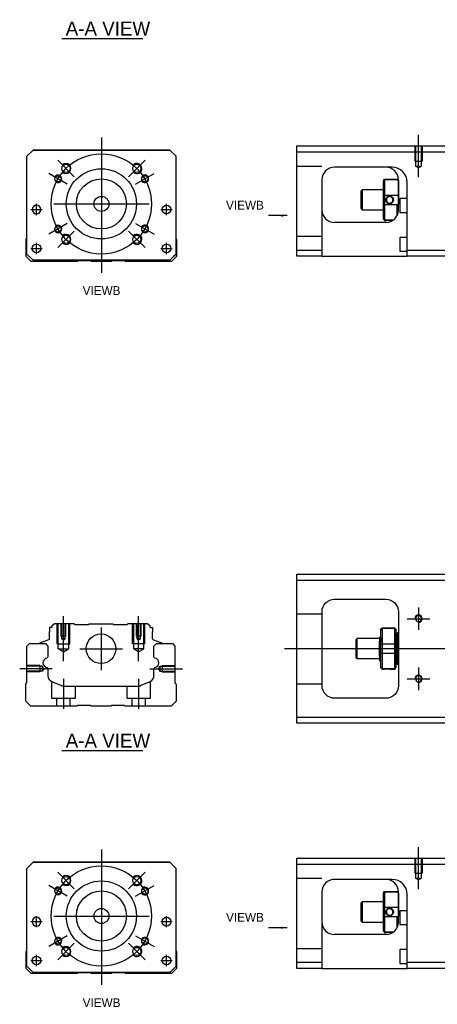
# Model space of a CAD drawing. Header units: millimetres. Extents: x -227 to 3135, y -1502 to 860.
# Tile 292 of 582: x 974 to 1141, y -1502 to -1109. Entities that reach past the tile are written whole.
import ezdxf
from ezdxf.lldxf.tags import DXFTag

# ---------------------------------------------------------------- set-up
doc = ezdxf.new("R2010")
doc.units = ezdxf.units.MM
doc.layers.get('0').update_dxf_attribs({"linetype": 'CONTINUOUS'})
doc.layers.add('2', color=7, linetype='CONTINUOUS', true_color=0xffffff)
doc.styles.add('CHN', font='txt')
doc.styles.add('DIM-7', font='SIMPLEX.shx', dxfattribs={"width": 0.7, "bigfont": 'chineset.shx'})
tags = doc.linetypes.add('DASHED', pattern=[25.72, 12.86, -12.86]).pattern_tags.tags
tags[6:7] = [DXFTag(74, 4), DXFTag(75, 0), DXFTag(340, '0'), DXFTag(46, 0.0), DXFTag(50, 0.0), DXFTag(44, 0.0), DXFTag(45, 0.0)]
tags[4:5] = [DXFTag(74, 4), DXFTag(75, 0), DXFTag(340, '0'), DXFTag(46, 0.0), DXFTag(50, 0.0), DXFTag(44, 0.0), DXFTag(45, 0.0)]
doc.dimstyles.new('CNS', dxfattribs={"dimtxt": 3.5, "dimasz": 2.5, "dimexe": 1, "dimexo": 1, "dimgap": 1, "dimtad": 1, "dimdsep": 46, "dimtxsty": 'DIM-7', "dimcen": 0.09, "dimclrd": 4, "dimclre": 4, "dimclrt": 1, "dimadec": 0, "dimazin": 0, "dimtfac": 1, "dimtmove": 0, "dimatfit": 3, "dimfxl": 0, "dimtvp": 0.971429, "dimtolj": 1, "dimarcsym": 0})

msp = doc.modelspace()

# ---------------------------------------------------------------- linework, layer by layer
for p, q in [((990.77, -1116.5), (1023.01, -1116.5)), ((978.38, -1184.77), (982.88, -1184.77)), ((978.38, -1184.77), (982.88, -1184.77)), ((1030.25, -1184.77), (1034.75, -1184.77)), ((1030.25, -1184.77), (1034.75, -1184.77)), ((978.38, -1200.27), (982.88, -1200.27)), ((978.38, -1200.27), (982.88, -1200.27)), ((1030.25, -1200.27), (1034.75, -1200.27)), ((1030.25, -1200.27), (1034.75, -1200.27)), ((1133.02, -1343.48), (1133.02, -1352.48)), ((1128.52, -1347.98), (1137.52, -1347.98)), ((1079.52, -1359.93), (1217.95, -1359.93)), ((986.91, -1367.93), (973.91, -1367.93)), ((1133.02, -1367.48), (1133.02, -1376.48)), ((1128.52, -1371.98), (1137.52, -1371.98)), ((990.77, -1400.58), (1023.01, -1400.58)), ((978.38, -1468.85), (982.88, -1468.85)), ((978.38, -1468.85), (982.88, -1468.85)), ((1030.25, -1468.85), (1034.75, -1468.85)), ((1030.25, -1468.85), (1034.75, -1468.85)), ((978.38, -1484.35), (982.88, -1484.35)), ((978.38, -1484.35), (982.88, -1484.35)), ((1030.25, -1484.35), (1034.75, -1484.35)), ((1030.25, -1484.35), (1034.75, -1484.35))]:
    msp.add_line(p, q)
at = {"ltscale": 0.3}
for p, q in [((1006.51, -1156.02), (1006.51, -1210.02)), ((995.66, -1171.67), (989.08, -1165.09)), ((1017.37, -1171.67), (1023.94, -1165.09)), ((992.87, -1174.64), (985.51, -1170.39)), ((1020.15, -1174.64), (1027.51, -1170.39)), ((980.63, -1187.02), (980.63, -1182.52)), ((980.63, -1187.02), (980.63, -1182.52)), ((987.51, -1182.52), (1025.51, -1182.52)), ((1032.5, -1187.02), (1032.5, -1182.52)), ((1032.5, -1187.02), (1032.5, -1182.52)), ((992.87, -1190.39), (985.51, -1194.64)), ((995.66, -1193.37), (989.08, -1199.95)), ((1017.37, -1193.37), (1023.94, -1199.95)), ((1020.15, -1190.39), (1027.51, -1194.64)), ((980.63, -1202.52), (980.63, -1198.02)), ((980.63, -1202.52), (980.63, -1198.02)), ((1032.5, -1202.52), (1032.5, -1198.02)), ((1032.5, -1202.52), (1032.5, -1198.02)), ((1006.36, -1351.48), (1006.36, -1368.48)), ((997.86, -1359.98), (1014.86, -1359.98)), ((1006.51, -1440.1), (1006.51, -1494.1)), ((995.66, -1455.75), (989.08, -1449.17)), ((1017.37, -1455.75), (1023.94, -1449.17)), ((992.87, -1458.73), (985.51, -1454.48)), ((1020.15, -1458.73), (1027.51, -1454.48)), ((980.63, -1471.1), (980.63, -1466.6)), ((980.63, -1471.1), (980.63, -1466.6)), ((987.51, -1466.6), (1025.51, -1466.6)), ((1032.5, -1471.1), (1032.5, -1466.6)), ((1032.5, -1471.1), (1032.5, -1466.6)), ((992.87, -1474.48), (985.51, -1478.73)), ((1020.15, -1474.48), (1027.51, -1478.73)), ((995.66, -1477.46), (989.08, -1484.03)), ((1017.37, -1477.46), (1023.94, -1484.03)), ((980.63, -1486.6), (980.63, -1482.1)), ((980.63, -1486.6), (980.63, -1482.1)), ((1032.5, -1486.6), (1032.5, -1482.1)), ((1032.5, -1486.6), (1032.5, -1482.1))]:
    msp.add_line(p, q, dxfattribs=at)
at = {"linetype": 'Continuous'}
for p, q in [((976.81, -1163.52), (979.31, -1161.02)), ((979.31, -1161.02), (976.81, -1163.52)), ((979.31, -1161.02), (1033.81, -1161.02)), ((1033.81, -1161.02), (979.31, -1161.02)), ((1033.81, -1161.02), (1036.31, -1163.52)), ((1036.31, -1163.52), (1033.81, -1161.02)), ((976.81, -1202.52), (976.81, -1163.52)), ((1036.31, -1202.52), (1036.31, -1163.52)), ((976.51, -1196.67), (976.81, -1196.37)), ((976.51, -1203.47), (976.51, -1196.67)), ((1036.31, -1196.47), (1036.51, -1196.67)), ((1036.51, -1196.67), (1036.51, -1203.47)), ((978.51, -1205.47), (976.51, -1203.47)), ((976.81, -1202.52), (979.31, -1205.02)), ((979.31, -1205.02), (977.81, -1203.52)), ((996.86, -1205.47), (978.51, -1205.47)), ((979.31, -1205.02), (979.31, -1205.02)), ((1033.81, -1205.02), (979.31, -1205.02)), ((1033.81, -1205.02), (979.31, -1205.02)), ((997.21, -1205.22), (996.86, -1205.47)), ((1002.21, -1205.22), (997.21, -1205.22)), ((1002.57, -1205.47), (1002.21, -1205.22)), ((1010.46, -1205.47), (1002.57, -1205.47)), ((1010.81, -1205.22), (1010.46, -1205.47)), ((1015.81, -1205.22), (1010.81, -1205.22)), ((1016.16, -1205.47), (1015.81, -1205.22)), ((1034.51, -1205.47), (1016.16, -1205.47)), ((1033.81, -1205.02), (1036.31, -1202.52)), ((1036.51, -1203.47), (1034.51, -1205.47)), ((1084.52, -1332.73), (1084.52, -1330.23)), ((1084.52, -1330.23), (1143.52, -1330.23)), ((1143.52, -1332.73), (1084.52, -1332.73)), ((1084.52, -1387.23), (1084.52, -1332.73)), ((1099.52, -1340.23), (1120.02, -1340.23)), ((1094.52, -1374.73), (1094.52, -1345.23)), ((1125.02, -1345.23), (1125.02, -1374.73)), ((987.79, -1349.98), (986.79, -1350.98)), ((986.79, -1350.98), (986.79, -1351.48)), ((995.66, -1349.98), (987.79, -1349.98)), ((995.96, -1350.28), (995.66, -1349.98)), ((995.96, -1350.28), (1001.36, -1350.28)), ((1001.36, -1350.28), (1001.66, -1349.98)), ((1001.66, -1349.98), (1011.06, -1349.98)), ((1011.36, -1350.28), (1011.06, -1349.98)), ((1011.36, -1350.28), (1016.76, -1350.28)), ((1017.06, -1349.98), (1016.76, -1350.28)), ((1024.93, -1349.98), (1017.06, -1349.98)), ((1025.93, -1350.98), (1024.93, -1349.98)), ((1025.93, -1351.48), (1025.93, -1350.98)), ((985.79, -1351.48), (985.79, -1353.18)), ((986.79, -1351.48), (985.79, -1351.48)), ((985.79, -1355.98), (985.79, -1353.18)), ((1025.93, -1351.48), (1026.93, -1351.48)), ((1026.93, -1351.48), (1026.93, -1353.18)), ((1026.93, -1355.98), (1026.93, -1353.18)), ((1118.51, -1351.73), (1118.01, -1352.23)), ((1118.01, -1352.42), (1118.01, -1352.23)), ((1118.01, -1358.25), (1118.01, -1352.42)), ((1123.51, -1351.73), (1118.51, -1351.73)), ((1118.51, -1351.73), (1118.51, -1351.96)), ((1118.51, -1351.96), (1118.51, -1358)), ((1123.51, -1351.96), (1118.51, -1351.96)), ((1124.01, -1352.23), (1123.51, -1351.73)), ((1123.51, -1351.96), (1123.51, -1351.73)), ((1123.51, -1358), (1123.51, -1351.96)), ((1124.01, -1352.23), (1124.01, -1352.42)), ((1124.01, -1352.42), (1124.01, -1358.25)), ((1124.51, -1353.93), (1124.01, -1353.93)), ((1124.51, -1359.93), (1124.51, -1353.93)), ((1124.51, -1354.03), (1124.51, -1365.83)), ((976.81, -1358.93), (977.81, -1357.93)), ((976.81, -1373.63), (976.81, -1358.93)), ((977.81, -1357.93), (984.14, -1357.93)), ((981.75, -1357.91), (981.75, -1357.93)), ((985.46, -1356.45), (981.88, -1357.74)), ((984.14, -1357.93), (985.14, -1358.93)), ((985.14, -1358.93), (985.14, -1363.21)), ((1027.26, -1356.45), (1030.84, -1357.74)), ((1027.49, -1358.93), (1028.49, -1357.93)), ((1027.49, -1363.21), (1027.49, -1358.93)), ((1028.49, -1357.93), (1034.81, -1357.93)), ((1030.97, -1357.91), (1030.97, -1357.93)), ((1034.81, -1357.93), (1035.81, -1358.93)), ((1035.81, -1358.93), (1035.81, -1373.63)), ((1108.51, -1355.93), (1108.01, -1356.43)), ((1108.01, -1356.43), (1108.01, -1356.43)), ((1108.01, -1356.43), (1108.01, -1363.43)), ((1117.51, -1355.93), (1108.51, -1355.93)), ((1108.51, -1363.93), (1108.51, -1355.93)), ((1117.51, -1362.91), (1117.51, -1356.96)), ((1117.89, -1355.43), (1117.64, -1355.43)), ((1118.01, -1359.93), (1118.01, -1358.25)), ((1118.51, -1358), (1118.51, -1359.93)), ((1118.51, -1358), (1123.51, -1358)), ((1123.51, -1359.93), (1123.51, -1358)), ((1124.01, -1358.25), (1124.01, -1361.61)), ((1118.01, -1361.61), (1118.01, -1359.93)), ((1118.01, -1367.45), (1118.01, -1361.61)), ((1118.51, -1359.93), (1118.51, -1361.86)), ((1118.51, -1361.86), (1118.51, -1367.9)), ((1123.51, -1361.86), (1118.51, -1361.86)), ((1123.51, -1361.86), (1123.51, -1359.93)), ((1123.51, -1367.9), (1123.51, -1361.86)), ((1124.01, -1361.61), (1124.01, -1367.45)), ((1124.51, -1359.93), (1124.51, -1365.93)), ((1108.01, -1363.43), (1108.51, -1363.93)), ((1108.51, -1363.93), (1117.51, -1363.93)), ((1117.68, -1364.93), (1117.85, -1364.93)), ((1124.01, -1365.93), (1124.51, -1365.93)), ((985.14, -1367.95), (985.14, -1370.76)), ((1027.49, -1370.76), (1027.49, -1367.95)), ((1118.01, -1367.63), (1118.01, -1367.45)), ((1118.01, -1367.63), (1118.51, -1368.13)), ((1118.51, -1367.9), (1118.51, -1368.13)), ((1118.51, -1367.9), (1123.51, -1367.9)), ((1118.51, -1368.13), (1119.01, -1368.13)), ((1122.02, -1368.13), (1123.51, -1368.13)), ((1123.51, -1368.13), (1124.01, -1367.63)), ((1123.51, -1368.13), (1123.51, -1367.9)), ((1124.01, -1367.45), (1124.01, -1367.63)), ((976.31, -1374.13), (976.81, -1373.63)), ((976.31, -1380.93), (976.31, -1374.13)), ((986.68, -1373.07), (990.24, -1374.55)), ((1022.38, -1374.55), (1025.94, -1373.07)), ((1035.81, -1373.63), (1036.31, -1374.13)), ((1036.31, -1374.13), (1036.31, -1380.93)), ((992.16, -1374.93), (1020.47, -1374.93)), ((978.31, -1382.93), (976.31, -1380.93)), ((1036.31, -1380.93), (1034.31, -1382.93)), ((1120.02, -1379.73), (1099.52, -1379.73)), ((996.66, -1382.93), (978.31, -1382.93)), ((997.01, -1382.68), (996.66, -1382.93)), ((1002.01, -1382.68), (997.01, -1382.68)), ((1002.36, -1382.93), (1002.01, -1382.68)), ((1010.26, -1382.93), (1002.36, -1382.93)), ((1010.61, -1382.68), (1010.26, -1382.93)), ((1015.61, -1382.68), (1010.61, -1382.68)), ((1015.96, -1382.93), (1015.61, -1382.68)), ((1034.31, -1382.93), (1015.96, -1382.93)), ((1084.52, -1389.73), (1084.52, -1387.23)), ((1084.52, -1387.23), (1143.52, -1387.23)), ((1143.52, -1389.73), (1084.52, -1389.73)), ((976.81, -1447.6), (979.31, -1445.1)), ((979.31, -1445.1), (976.81, -1447.6)), ((979.31, -1445.1), (1033.81, -1445.1)), ((1033.81, -1445.1), (979.31, -1445.1)), ((1033.81, -1445.1), (1036.31, -1447.6)), ((1036.31, -1447.6), (1033.81, -1445.1)), ((976.81, -1486.6), (976.81, -1447.6)), ((1036.31, -1486.6), (1036.31, -1447.6)), ((976.51, -1480.76), (976.81, -1480.46)), ((976.51, -1487.56), (976.51, -1480.76)), ((1036.31, -1480.55), (1036.51, -1480.76)), ((1036.51, -1480.76), (1036.51, -1487.56)), ((978.51, -1489.56), (976.51, -1487.56)), ((976.81, -1486.6), (979.31, -1489.1)), ((979.31, -1489.1), (977.81, -1487.6)), ((1033.81, -1489.1), (1036.31, -1486.6)), ((1036.51, -1487.56), (1034.51, -1489.56)), ((996.86, -1489.56), (978.51, -1489.56)), ((979.31, -1489.1), (979.31, -1489.1)), ((1033.81, -1489.1), (979.31, -1489.1)), ((1033.81, -1489.1), (979.31, -1489.1)), ((997.21, -1489.31), (996.86, -1489.56)), ((1002.21, -1489.31), (997.21, -1489.31)), ((1002.57, -1489.56), (1002.21, -1489.31)), ((1010.46, -1489.56), (1002.57, -1489.56)), ((1010.81, -1489.31), (1010.46, -1489.56)), ((1015.81, -1489.31), (1010.81, -1489.31)), ((1016.16, -1489.56), (1015.81, -1489.31)), ((1034.51, -1489.56), (1016.16, -1489.56))]:
    msp.add_line(p, q, dxfattribs=at)
at = {"linetype": 'DASHED'}
for p, q in [((979.31, -1161.02), (979.31, -1161.02)), ((995.79, -1161.02), (993.34, -1161.02)), ((1017.34, -1161.02), (1019.79, -1161.02)), ((1033.81, -1161.02), (1033.81, -1161.02)), ((976.81, -1163.52), (976.81, -1163.52)), ((1036.31, -1163.52), (1036.31, -1163.52)), ((978.88, -1184.77), (978.88, -1184.77)), ((982.38, -1184.77), (982.38, -1184.77)), ((1030.75, -1184.77), (1030.75, -1184.77)), ((1034.25, -1184.77), (1034.25, -1184.77)), ((976.81, -1188.02), (976.81, -1188.02)), ((1036.31, -1188.02), (1036.31, -1188.02)), ((978.88, -1200.27), (978.88, -1200.27)), ((982.38, -1200.27), (982.38, -1200.27)), ((977.81, -1203.52), (977.81, -1203.52)), ((1033.81, -1205.02), (1036.31, -1202.52)), ((1035.31, -1203.52), (1033.81, -1205.02)), ((1033.81, -1205.02), (1033.81, -1205.02)), ((1036.31, -1202.52), (1035.31, -1203.52)), ((1035.31, -1203.52), (1035.31, -1203.52)), ((995.96, -1350.28), (995.96, -1350.28)), ((1016.76, -1350.28), (1016.76, -1350.28)), ((1117.64, -1355.43), (1117.64, -1355.43)), ((979.31, -1445.1), (979.31, -1445.1)), ((995.79, -1445.1), (993.34, -1445.1)), ((1017.34, -1445.1), (1019.79, -1445.1)), ((1033.81, -1445.1), (1033.81, -1445.1)), ((976.81, -1447.6), (976.81, -1447.6)), ((1036.31, -1447.6), (1036.31, -1447.6)), ((978.88, -1468.85), (978.88, -1468.85)), ((982.38, -1468.85), (982.38, -1468.85)), ((1030.75, -1468.85), (1030.75, -1468.85)), ((1034.25, -1468.85), (1034.25, -1468.85)), ((976.81, -1472.1), (976.81, -1472.1)), ((1036.31, -1472.1), (1036.31, -1472.1)), ((978.88, -1484.35), (978.88, -1484.35)), ((982.38, -1484.35), (982.38, -1484.35)), ((977.81, -1487.6), (977.81, -1487.6)), ((1033.81, -1489.1), (1036.31, -1486.6)), ((1035.31, -1487.6), (1033.81, -1489.1)), ((1036.31, -1486.6), (1035.31, -1487.6)), ((1035.31, -1487.6), (1035.31, -1487.6)), ((1033.81, -1489.1), (1033.81, -1489.1))]:
    msp.add_line(p, q, dxfattribs=at)
at = {"ltscale": 0.1}
for p, q in [((991.36, -1364.98), (991.36, -1346.98)), ((1021.36, -1364.98), (1021.36, -1346.98)), ((1025.81, -1367.93), (1038.81, -1367.93)), ((991.36, -1371.93), (991.36, -1383.93)), ((1021.36, -1371.93), (1021.36, -1383.93))]:
    msp.add_line(p, q, dxfattribs=at)
at = {"linetype": 'DASHED', "ltscale": 0.1}
for p, q in [((1094.52, -1346.12), (1084.52, -1346.12)), ((988.86, -1357.98), (988.86, -1349.98)), ((989.29, -1359.98), (989.29, -1349.98)), ((990.36, -1349.98), (990.36, -1354.98)), ((990.62, -1349.98), (990.62, -1355.98)), ((992.1, -1355.98), (992.1, -1349.98)), ((992.36, -1354.98), (992.36, -1349.98)), ((993.43, -1349.98), (993.43, -1359.98)), ((993.86, -1357.98), (993.86, -1349.98)), ((1018.86, -1357.98), (1018.86, -1349.98)), ((1019.29, -1349.98), (1019.29, -1359.98)), ((1020.36, -1349.98), (1020.36, -1354.98)), ((1020.62, -1349.98), (1020.62, -1355.98)), ((1022.1, -1355.98), (1022.1, -1349.98)), ((1022.36, -1354.98), (1022.36, -1349.98)), ((1023.43, -1359.98), (1023.43, -1349.98)), ((1023.86, -1357.98), (1023.86, -1349.98)), ((992.36, -1354.98), (990.36, -1354.98)), ((1022.36, -1354.98), (1020.36, -1354.98)), ((988.86, -1357.98), (993.86, -1357.98)), ((992.1, -1355.98), (990.62, -1355.98)), ((991.36, -1356.41), (990.62, -1355.98)), ((991.36, -1356.41), (992.1, -1355.98)), ((1023.86, -1357.98), (1018.86, -1357.98)), ((1022.1, -1355.98), (1020.62, -1355.98)), ((1021.36, -1356.41), (1020.62, -1355.98)), ((1021.36, -1356.41), (1022.1, -1355.98)), ((989.29, -1359.98), (993.43, -1359.98)), ((991.36, -1361.17), (989.29, -1359.98)), ((991.36, -1361.17), (993.43, -1359.98)), ((1023.43, -1359.98), (1019.29, -1359.98)), ((1021.36, -1361.17), (1019.29, -1359.98)), ((1021.36, -1361.17), (1023.43, -1359.98)), ((981.94, -1366.63), (976.94, -1366.63)), ((981.94, -1366.63), (981.94, -1369.23)), ((1030.81, -1366.63), (1030.81, -1369.23)), ((1030.81, -1366.63), (1035.81, -1366.63)), ((982.94, -1366.93), (976.94, -1366.93)), ((982.94, -1368.94), (976.94, -1368.94)), ((981.94, -1369.23), (976.94, -1369.23)), ((981.94, -1369.01), (981.94, -1369.06)), ((982.94, -1366.93), (982.94, -1368.94)), ((983.53, -1367.93), (982.94, -1366.93)), ((983.53, -1367.93), (982.94, -1368.94)), ((1029.23, -1367.93), (1029.81, -1366.93)), ((1029.23, -1367.93), (1029.81, -1368.94)), ((1029.81, -1366.93), (1029.81, -1368.94)), ((1029.81, -1366.93), (1035.81, -1366.93)), ((1029.81, -1368.94), (1035.81, -1368.94)), ((1030.81, -1369.01), (1030.81, -1369.06)), ((1030.81, -1369.23), (1035.81, -1369.23)), ((986.61, -1373.06), (986.61, -1379.63)), ((1026.11, -1379.63), (1026.11, -1373)), ((1094.52, -1374.12), (1084.52, -1374.12)), ((996.11, -1379.63), (996.11, -1374.93)), ((1016.61, -1374.93), (1016.61, -1379.63)), ((986.61, -1379.63), (996.11, -1379.63)), ((988.61, -1379.63), (988.61, -1382.93)), ((994.11, -1382.93), (994.11, -1379.63)), ((1016.61, -1379.63), (1026.11, -1379.63)), ((1018.61, -1379.63), (1018.61, -1382.93)), ((1024.11, -1382.93), (1024.11, -1379.63))]:
    msp.add_line(p, q, dxfattribs=at)
at = {"ltscale": 0.3}
for centre in [(1006.51, -1182.52), (1006.51, -1466.6)]:
    msp.add_circle(centre, 20, dxfattribs=at)
at = {"linetype": 'Continuous'}
for centre, radius in [((992.37, -1168.38), 1.65), ((1006.51, -1182.52), 14), ((1020.65, -1168.38), 1.65), ((989.19, -1172.52), 1.25), ((1006.51, -1182.52), 10), ((1023.83, -1172.52), 1.25), ((1006.51, -1182.52), 3), ((1032.5, -1184.77), 1.75), ((989.19, -1192.52), 1.25), ((1023.83, -1192.52), 1.25), ((992.37, -1196.66), 1.65), ((1020.65, -1196.66), 1.65), ((980.63, -1200.27), 1.75), ((1032.5, -1200.27), 1.75), ((1006.36, -1359.98), 5.9), ((992.37, -1452.46), 1.65), ((1006.51, -1466.6), 14), ((1020.65, -1452.46), 1.65), ((989.19, -1456.6), 1.25), ((1006.51, -1466.6), 10), ((1023.83, -1456.6), 1.25), ((1006.51, -1466.6), 3), ((1032.5, -1468.85), 1.75), ((989.19, -1476.6), 1.25), ((1023.83, -1476.6), 1.25), ((992.37, -1480.74), 1.65), ((1020.65, -1480.74), 1.65), ((980.63, -1484.35), 1.75), ((1032.5, -1484.35), 1.75)]:
    msp.add_circle(centre, radius, dxfattribs=at)
at = {"linetype": 'Continuous', "extrusion": (0, 0, -1)}
for centre, radius in [((-980.63, -1184.77), 1.75), ((-1133.02, -1347.98), 1.23), ((-1133.02, -1371.98), 1.23), ((-980.63, -1468.85), 1.75)]:
    msp.add_circle(centre, radius, dxfattribs=at)
for centre, radius, start, end in [((992.37, -1168.38), 2, 227.8658, 135), ((1020.65, -1168.38), 2, 225, 137.8658), ((989.19, -1172.52), 1.5, 242.1491, 150), ((1023.83, -1172.52), 1.5, 210, 122.1491), ((989.19, -1192.52), 1.5, 210, 117.8509), ((1023.83, -1192.52), 1.5, 237.8509, 150), ((992.37, -1196.66), 2, 225, 132.134), ((1020.65, -1196.66), 2, 222.1342, 135), ((1133.02, -1347.98), 1.5, 270, 180), ((1133.02, -1371.98), 1.5, 270, 180), ((992.37, -1452.46), 2, 227.8658, 135), ((1020.65, -1452.46), 2, 225, 137.8658), ((989.19, -1456.6), 1.5, 242.1491, 150), ((1023.83, -1456.6), 1.5, 210, 122.1491), ((989.19, -1476.6), 1.5, 210, 117.8509), ((1023.83, -1476.6), 1.5, 237.8509, 150), ((992.37, -1480.74), 2, 225, 132.134), ((1020.65, -1480.74), 2, 222.1342, 135)]:
    msp.add_arc(centre, radius, start, end)
for centre, radius, start, end in [((-1099.52, -1345.23), 5, 0, 90), ((-1120.02, -1345.23), 5, 90, 180), ((-985.29, -1355.98), 0.5, 180, 250.1017), ((-1030.77, -1357.93), 0.2, 109.8983, 172.0917), ((-984.64, -1363.21), 0.5, 180, 249.8105), ((-1027.99, -1363.21), 0.5, 290.1895, 0), ((-984.64, -1367.95), 0.5, 110.1895, 180), ((-1027.99, -1367.95), 0.5, 0, 69.8105), ((-1099.52, -1374.73), 5, 270, 0), ((-1120.02, -1374.73), 5, 180, 270)]:
    msp.add_arc(centre, radius, start, end, dxfattribs=at)
at = {"linetype": 'Continuous'}
for centre, radius, start, end in [((1125.02, -1354.03), 0.5, 90, 180), ((981.95, -1357.93), 0.2, 109.8983, 172.0917), ((1027.43, -1355.98), 0.5, 180, 250.1017), ((985.13, -1365.58), 1.93, 99.5288, 260.4712), ((1027.49, -1365.58), 1.93, 279.5288, 80.4712), ((1125.02, -1365.83), 0.5, 180, 270), ((987.64, -1370.76), 2.5, 180, 247.4572), ((1024.99, -1370.76), 2.5, 292.5428, 0), ((992.16, -1369.93), 5, 247.4572, 270), ((1020.47, -1369.93), 5, 270, 292.5428)]:
    msp.add_arc(centre, radius, start, end, dxfattribs=at)
for points, degree in [([(1118.01, -1352.42), (1118.18, -1352.26), (1118.35, -1352.11), (1118.51, -1351.96)], 3), ([(1123.51, -1351.96), (1123.68, -1352.11), (1123.85, -1352.26), (1124.01, -1352.42)], 3), ([(1117.65, -1355.45), (1117.53, -1355.24)], 1), ([(1118.01, -1356.21), (1117.95, -1356.32), (1117.89, -1355.43)], 2), ([(1118.01, -1358.25), (1118.18, -1358.17), (1118.35, -1358.09), (1118.51, -1358)], 3), ([(1123.51, -1358), (1123.68, -1358.09), (1123.85, -1358.17), (1124.01, -1358.25)], 3), ([(1118.51, -1361.86), (1118.35, -1361.78), (1118.18, -1361.69), (1118.01, -1361.61)], 3), ([(1123.51, -1361.86), (1123.68, -1361.78), (1123.85, -1361.69), (1124.01, -1361.61)], 3), ([(1117.5, -1364.63), (1117.59, -1364.78), (1117.67, -1364.93)], 2), ([(1117.86, -1364.93), (1117.94, -1364.79), (1118.01, -1363.65)], 2), ([(1118.51, -1367.9), (1118.35, -1367.75), (1118.18, -1367.6), (1118.01, -1367.45)], 3), ([(1123.51, -1367.9), (1123.68, -1367.75), (1123.85, -1367.6), (1124.01, -1367.45)], 3)]:
    msp.add_open_spline(points, degree=degree, dxfattribs=at)
for points, knots in [([(1117.51, -1355.22), (1117.51, -1355.25), (1117.51, -1355.34), (1117.51, -1355.66), (1117.51, -1355.89), (1117.51, -1356.41), (1117.51, -1356.67), (1117.51, -1356.96)], [0, 0, 0, 0, 0.341605, 0.341605, 0.709042, 0.709042, 1, 1, 1, 1]), ([(1117.85, -1364.93), (1117.84, -1364.93), (1117.84, -1364.92), (1117.81, -1364.84), (1117.79, -1364.71), (1117.76, -1364.3), (1117.74, -1364.03), (1117.7, -1363.39), (1117.68, -1363.01), (1117.65, -1362.19), (1117.63, -1360.75), (1117.6, -1359.85), (1117.58, -1359.39), (1117.54, -1357.61), (1117.53, -1357.27), (1117.51, -1356.96)], [0, 0, 0, 0, 0.062674, 0.062674, 0.22432, 0.22432, 0.386002, 0.386002, 0.547651, 0.547651, 0.70934, 0.70934, 0.870988, 0.870988, 1, 1, 1, 1]), ([(1118.02, -1362.44), (1118, -1362.18), (1117.98, -1361.86), (1117.94, -1362.18), (1117.93, -1360.79), (1117.89, -1360.02), (1117.87, -1359.61), (1117.84, -1357.84), (1117.82, -1357.47), (1117.78, -1356.8), (1117.77, -1356.49), (1117.73, -1355.99), (1117.71, -1355.79), (1117.68, -1355.54), (1117.66, -1355.47), (1117.65, -1355.44)], [0, 0, 0, 0, 0.142488, 0.142488, 0.289539, 0.289539, 0.436554, 0.436554, 0.583581, 0.583581, 0.730615, 0.730615, 0.877631, 0.877631, 1, 1, 1, 1]), ([(1117.89, -1355.43), (1117.91, -1355.43), (1117.93, -1355.48), (1117.96, -1356.7), (1117.98, -1356.88), (1118, -1357.2), (1118.01, -1357.3), (1118.01, -1357.41)], [0, 0, 0, 0, 0.388824, 0.388824, 0.829994, 0.829994, 1, 1, 1, 1]), ([(1117.51, -1362.91), (1117.51, -1363.28), (1117.51, -1363.62), (1117.51, -1364.14), (1117.51, -1364.34), (1117.51, -1364.59), (1117.51, -1364.65), (1117.51, -1364.65)], [0, 0, 0, 0, 0.355488, 0.355488, 0.70353, 0.70353, 1, 1, 1, 1]), ([(1117.51, -1362.91), (1117.53, -1363.3), (1117.55, -1363.66), (1117.59, -1364.25), (1117.61, -1364.48), (1117.64, -1364.81), (1117.66, -1364.91), (1117.68, -1364.93), (1117.68, -1364.93), (1117.68, -1364.93)], [0, 0, 0, 0, 0.320659, 0.320659, 0.641321, 0.641321, 0.962057, 0.962057, 1, 1, 1, 1]), ([(1119.01, -1368.13), (1119.01, -1368.13), (1119.04, -1368.12), (1119.15, -1368.1), (1119.24, -1368.09), (1119.45, -1368.06), (1119.59, -1368.04), (1119.88, -1368.01), (1120.04, -1367.99), (1120.37, -1367.98), (1120.55, -1367.98), (1120.87, -1367.99), (1121.02, -1368), (1121.31, -1368.02), (1121.45, -1368.04), (1121.68, -1368.07), (1121.78, -1368.09), (1121.93, -1368.11), (1121.99, -1368.12), (1122.02, -1368.13), (1122.02, -1368.13), (1122.02, -1368.13)], [0, 0, 0, 0, 0.109357, 0.109357, 0.21915, 0.21915, 0.330451, 0.330451, 0.436162, 0.436162, 0.542186, 0.542186, 0.640015, 0.640015, 0.743853, 0.743853, 0.849113, 0.849113, 0.958413, 0.958413, 1, 1, 1, 1])]:
    msp.add_open_spline(points, degree=3, knots=knots, dxfattribs=at)
at = {"linetype": 'DASHED'}
for points, degree in [([(1117.89, -1355.43), (1117.88, -1355.44), (1117.88, -1355.44)], 2), ([(1119.01, -1368.13), (1119.02, -1368.11)], 1)]:
    msp.add_open_spline(points, degree=degree, dxfattribs=at)
at = {"layer": '2', "ltscale": 0.5}
for p, q in [((1133.01, -1171.82), (1133.01, -1155)), ((1133.01, -1455.91), (1133.01, -1439.08))]:
    msp.add_line(p, q, dxfattribs=at)
at = {"layer": '2', "linetype": 'Continuous'}
for p, q in [((1084.51, -1161.91), (1084.51, -1159.41)), ((1084.51, -1159.41), (1143.51, -1159.41)), ((1143.51, -1161.91), (1084.51, -1161.91)), ((1084.51, -1200.91), (1084.51, -1161.91)), ((1122.36, -1167.91), (1099.51, -1167.91)), ((1094.51, -1172.91), (1094.51, -1200.91)), ((1119.01, -1173.21), (1119.51, -1172.71)), ((1119.01, -1173.21), (1119.01, -1173.39)), ((1119.01, -1179.23), (1119.01, -1173.39)), ((1119.51, -1172.71), (1119.51, -1172.94)), ((1119.51, -1172.71), (1124.51, -1172.71)), ((1119.51, -1172.94), (1119.51, -1178.98)), ((1124.51, -1172.94), (1119.51, -1172.94)), ((1125.01, -1173.21), (1124.51, -1172.71)), ((1124.51, -1172.94), (1124.51, -1172.71)), ((1125.01, -1184.91), (1125.01, -1172.91)), ((1125.01, -1173.21), (1125.01, -1173.39)), ((1125.01, -1173.39), (1125.01, -1179.23)), ((1128.51, -1200.91), (1128.51, -1173.91)), ((1110.51, -1176.91), (1110.01, -1177.41)), ((1110.01, -1177.41), (1110.01, -1180.91)), ((1119.01, -1176.91), (1110.51, -1176.91)), ((1110.51, -1176.91), (1110.51, -1184.91)), ((1110.01, -1180.91), (1110.01, -1184.41)), ((1119.01, -1182.59), (1119.01, -1179.23)), ((1119.51, -1178.98), (1119.51, -1182.84)), ((1119.51, -1178.98), (1124.51, -1178.98)), ((1125.01, -1179.23), (1125.01, -1182.59)), ((1128.51, -1180.41), (1125.51, -1180.41)), ((1125.51, -1180.41), (1125.51, -1185.91)), ((1110.01, -1184.41), (1110.51, -1184.91)), ((1110.51, -1184.91), (1119.01, -1184.91)), ((1119.01, -1188.43), (1119.01, -1182.59)), ((1119.51, -1182.84), (1119.51, -1188.88)), ((1124.51, -1182.84), (1119.51, -1182.84)), ((1124.51, -1187.09), (1124.51, -1182.84)), ((1125.51, -1185.91), (1128.51, -1185.91)), ((1120.01, -1189.91), (1099.51, -1189.91)), ((1119.01, -1188.61), (1119.01, -1188.43)), ((1119.01, -1188.61), (1119.51, -1189.11)), ((1119.51, -1188.88), (1119.51, -1189.11)), ((1119.51, -1188.88), (1123.05, -1188.88)), ((1119.51, -1189.11), (1120.01, -1189.11)), ((1128.51, -1195.91), (1125.51, -1195.91)), ((1125.51, -1195.91), (1125.51, -1201.41)), ((1084.51, -1200.91), (1094.51, -1200.91)), ((1084.51, -1203.41), (1084.51, -1200.91)), ((1094.51, -1200.91), (1094.51, -1203.41)), ((1125.51, -1201.41), (1128.51, -1201.41)), ((1128.51, -1203.41), (1128.51, -1200.91)), ((1128.51, -1200.91), (1143.51, -1200.91)), ((1094.51, -1203.41), (1084.51, -1203.41)), ((1094.51, -1203.41), (1128.51, -1203.41)), ((1143.51, -1203.41), (1128.51, -1203.41)), ((1084.51, -1445.99), (1084.51, -1443.49)), ((1084.51, -1443.49), (1143.51, -1443.49)), ((1143.51, -1445.99), (1084.51, -1445.99)), ((1084.51, -1484.99), (1084.51, -1445.99)), ((1122.36, -1451.99), (1099.51, -1451.99)), ((1094.51, -1456.99), (1094.51, -1484.99)), ((1119.01, -1457.29), (1119.51, -1456.79)), ((1119.51, -1456.79), (1119.51, -1457.02)), ((1119.51, -1456.79), (1124.51, -1456.79)), ((1119.51, -1457.02), (1119.51, -1463.06)), ((1124.51, -1457.02), (1119.51, -1457.02)), ((1125.01, -1457.29), (1124.51, -1456.79)), ((1124.51, -1457.02), (1124.51, -1456.79)), ((1125.01, -1468.99), (1125.01, -1456.99)), ((1110.51, -1460.99), (1110.01, -1461.49)), ((1119.01, -1460.99), (1110.51, -1460.99)), ((1110.51, -1460.99), (1110.51, -1468.99)), ((1119.01, -1457.29), (1119.01, -1457.48)), ((1119.01, -1463.32), (1119.01, -1457.48)), ((1125.01, -1457.29), (1125.01, -1457.48)), ((1125.01, -1457.48), (1125.01, -1463.32)), ((1128.51, -1484.99), (1128.51, -1457.99)), ((1110.01, -1461.49), (1110.01, -1465.99)), ((1119.01, -1466.67), (1119.01, -1463.32)), ((1119.51, -1463.06), (1119.51, -1466.92)), ((1119.51, -1463.06), (1124.51, -1463.06)), ((1125.01, -1463.32), (1125.01, -1466.67)), ((1128.51, -1464.49), (1125.51, -1464.49)), ((1125.51, -1464.49), (1125.51, -1469.99)), ((1110.01, -1465.99), (1110.01, -1468.49)), ((1110.01, -1468.49), (1110.51, -1468.99)), ((1110.51, -1468.99), (1119.01, -1468.99)), ((1119.01, -1472.51), (1119.01, -1466.67)), ((1119.51, -1466.92), (1119.51, -1472.96)), ((1124.51, -1466.92), (1119.51, -1466.92)), ((1124.51, -1471.17), (1124.51, -1466.92)), ((1119.01, -1472.69), (1119.01, -1472.51)), ((1119.01, -1472.69), (1119.51, -1473.19)), ((1125.51, -1469.99), (1128.51, -1469.99)), ((1120.01, -1473.99), (1099.51, -1473.99)), ((1119.51, -1472.96), (1119.51, -1473.19)), ((1119.51, -1472.96), (1123.05, -1472.96)), ((1119.51, -1473.19), (1120.01, -1473.19)), ((1128.51, -1479.99), (1125.51, -1479.99)), ((1125.51, -1479.99), (1125.51, -1485.49)), ((1084.51, -1484.99), (1094.51, -1484.99)), ((1084.51, -1487.49), (1084.51, -1484.99)), ((1094.51, -1487.49), (1084.51, -1487.49)), ((1094.51, -1484.99), (1094.51, -1487.49)), ((1094.51, -1487.49), (1128.51, -1487.49)), ((1125.51, -1485.49), (1128.51, -1485.49)), ((1128.51, -1487.49), (1128.51, -1484.99)), ((1128.51, -1484.99), (1143.51, -1484.99)), ((1143.51, -1487.49), (1128.51, -1487.49))]:
    msp.add_line(p, q, dxfattribs=at)
at = {"layer": '2', "linetype": 'DASHED', "ltscale": 0.1}
for p, q in [((1131.51, -1159.41), (1131.51, -1165.41)), ((1131.79, -1159.41), (1131.79, -1167.41)), ((1134.24, -1167.41), (1134.24, -1159.41)), ((1134.51, -1159.41), (1134.51, -1165.41)), ((1131.51, -1165.41), (1134.51, -1165.41)), ((1094.51, -1167.55), (1084.51, -1167.55)), ((1133.01, -1168.11), (1131.79, -1167.4)), ((1131.79, -1167.41), (1134.24, -1167.41)), ((1133.01, -1168.11), (1134.24, -1167.4)), ((1094.51, -1195.55), (1084.51, -1195.55)), ((1131.51, -1443.49), (1131.51, -1449.49)), ((1131.79, -1443.49), (1131.79, -1451.49)), ((1134.24, -1451.49), (1134.24, -1443.49)), ((1134.51, -1443.49), (1134.51, -1449.49)), ((1094.51, -1451.64), (1084.51, -1451.64)), ((1131.51, -1449.49), (1134.51, -1449.49)), ((1133.01, -1452.19), (1131.79, -1451.48)), ((1131.79, -1451.49), (1134.24, -1451.49)), ((1133.01, -1452.19), (1134.24, -1451.48)), ((1094.51, -1479.64), (1084.51, -1479.64))]:
    msp.add_line(p, q, dxfattribs=at)
at = {"layer": '2', "linetype": 'DASHED'}
for p, q in [((1122.51, -1167.91), (1122.36, -1167.91)), ((1122.51, -1451.99), (1122.36, -1451.99))]:
    msp.add_line(p, q, dxfattribs=at)
at = {"layer": '2', "linetype": 'Continuous'}
for centre, start, end in [((1099.51, -1172.91), 90, 180), ((1120.01, -1172.91), 0, 90), ((1099.51, -1184.91), 180, 270), ((1120.01, -1184.91), 270, 0), ((1099.51, -1456.99), 90, 180), ((1120.01, -1456.99), 0, 90), ((1099.51, -1468.99), 180, 270), ((1120.01, -1468.99), 270, 0)]:
    msp.add_arc(centre, 5, start, end, dxfattribs=at)
at = {"layer": '2', "linetype": 'DASHED'}
for centre in [(1122.51, -1173.91), (1122.51, -1457.99)]:
    msp.add_arc(centre, 6, 0, 90, dxfattribs=at)
at = {"layer": '2', "linetype": 'Continuous'}
for centre in [(1122.51, -1173.91), (1122.51, -1457.99)]:
    msp.add_ellipse(centre, major_axis=(-4.24, 4.24), ratio=1, start_param=3.926991, end_param=5.497787, dxfattribs=at)
for points in [[(1122.51, -1167.91), (1122.46, -1167.91), (1122.41, -1167.91), (1122.36, -1167.91)], [(1119.51, -1172.94), (1119.35, -1173.09), (1119.18, -1173.24), (1119.01, -1173.39)], [(1124.51, -1172.94), (1124.68, -1173.09), (1124.85, -1173.24), (1125.01, -1173.39)], [(1119.51, -1178.98), (1119.35, -1179.06), (1119.18, -1179.15), (1119.01, -1179.23)], [(1124.51, -1178.98), (1124.68, -1179.06), (1124.85, -1179.15), (1125.01, -1179.23)], [(1119.51, -1182.84), (1119.35, -1182.76), (1119.18, -1182.67), (1119.01, -1182.59)], [(1125.01, -1182.59), (1124.85, -1182.67), (1124.68, -1182.76), (1124.51, -1182.84)], [(1119.51, -1188.88), (1119.35, -1188.73), (1119.18, -1188.58), (1119.01, -1188.43)], [(1122.51, -1451.99), (1122.46, -1451.99), (1122.41, -1451.99), (1122.36, -1451.99)], [(1119.51, -1457.02), (1119.35, -1457.17), (1119.18, -1457.33), (1119.01, -1457.48)], [(1124.51, -1457.02), (1124.68, -1457.17), (1124.85, -1457.33), (1125.01, -1457.48)], [(1119.51, -1463.06), (1119.35, -1463.15), (1119.18, -1463.23), (1119.01, -1463.32)], [(1124.51, -1463.06), (1124.68, -1463.15), (1124.85, -1463.23), (1125.01, -1463.32)], [(1119.51, -1466.92), (1119.35, -1466.84), (1119.18, -1466.75), (1119.01, -1466.67)], [(1125.01, -1466.67), (1124.85, -1466.75), (1124.68, -1466.84), (1124.51, -1466.92)], [(1119.51, -1472.96), (1119.35, -1472.81), (1119.18, -1472.66), (1119.01, -1472.51)]]:
    msp.add_open_spline(points, degree=3, dxfattribs=at)
for points, knots in [([(1120.01, -1180.91), (1120.01, -1180.73), (1120.04, -1180.56), (1120.15, -1180.23), (1120.24, -1180.07), (1120.45, -1179.79), (1120.59, -1179.67), (1120.88, -1179.49), (1121.04, -1179.42), (1121.37, -1179.35), (1121.55, -1179.35), (1121.87, -1179.39), (1122.02, -1179.44), (1122.31, -1179.58), (1122.45, -1179.68), (1122.68, -1179.92), (1122.78, -1180.06), (1122.93, -1180.36), (1122.98, -1180.54), (1123.02, -1180.78), (1123.02, -1180.84), (1123.02, -1180.91)], [0, 0, 0, 0, 0.109357, 0.109357, 0.21915, 0.21915, 0.330451, 0.330451, 0.436162, 0.436162, 0.542186, 0.542186, 0.640015, 0.640015, 0.743853, 0.743853, 0.849113, 0.849113, 0.958413, 0.958413, 1, 1, 1, 1]), ([(1123.02, -1180.91), (1123.02, -1181.09), (1122.99, -1181.26), (1122.88, -1181.59), (1122.79, -1181.75), (1122.57, -1182.03), (1122.44, -1182.15), (1122.14, -1182.33), (1121.98, -1182.4), (1121.65, -1182.47), (1121.48, -1182.47), (1121.16, -1182.43), (1121, -1182.38), (1120.71, -1182.24), (1120.58, -1182.14), (1120.34, -1181.9), (1120.24, -1181.76), (1120.09, -1181.45), (1120.04, -1181.28), (1120.01, -1181.04), (1120.01, -1180.98), (1120.01, -1180.91)], [0, 0, 0, 0, 0.109681, 0.109681, 0.219848, 0.219848, 0.331471, 0.331471, 0.436803, 0.436803, 0.542595, 0.542595, 0.640477, 0.640477, 0.744315, 0.744315, 0.8492, 0.8492, 0.95844, 0.95844, 1, 1, 1, 1]), ([(1122.81, -1180.91), (1122.81, -1180.79), (1122.8, -1180.66), (1122.72, -1180.41), (1122.66, -1180.28), (1122.49, -1180.04), (1122.39, -1179.94), (1122.15, -1179.77), (1122.02, -1179.7), (1121.74, -1179.62), (1121.59, -1179.6), (1121.3, -1179.62), (1121.16, -1179.65), (1120.9, -1179.76), (1120.77, -1179.83), (1120.55, -1180.02), (1120.46, -1180.14), (1120.31, -1180.39), (1120.26, -1180.53), (1120.22, -1180.75), (1120.21, -1180.83), (1120.21, -1180.91)], [0, 0, 0, 0, 0.090081, 0.090081, 0.195216, 0.195216, 0.30186, 0.30186, 0.410211, 0.410211, 0.517617, 0.517617, 0.621981, 0.621981, 0.727419, 0.727419, 0.835017, 0.835017, 0.943332, 0.943332, 1, 1, 1, 1]), ([(1120.21, -1180.91), (1120.21, -1181.03), (1120.23, -1181.16), (1120.31, -1181.41), (1120.37, -1181.54), (1120.53, -1181.78), (1120.64, -1181.88), (1120.87, -1182.05), (1121.01, -1182.12), (1121.29, -1182.2), (1121.44, -1182.22), (1121.73, -1182.2), (1121.87, -1182.17), (1122.13, -1182.06), (1122.26, -1181.99), (1122.47, -1181.8), (1122.57, -1181.68), (1122.71, -1181.43), (1122.77, -1181.29), (1122.81, -1181.07), (1122.81, -1180.99), (1122.81, -1180.91)], [0, 0, 0, 0, 0.090082, 0.090082, 0.19511, 0.19511, 0.301651, 0.301651, 0.410013, 0.410013, 0.517402, 0.517402, 0.621792, 0.621792, 0.727238, 0.727238, 0.834796, 0.834796, 0.943135, 0.943135, 1, 1, 1, 1]), ([(1120.01, -1189.11), (1120.01, -1189.11), (1120.04, -1189.1), (1120.15, -1189.08), (1120.24, -1189.07), (1120.46, -1189.03), (1120.59, -1189.02), (1120.89, -1188.99), (1121.05, -1188.97), (1121.38, -1188.96), (1121.55, -1188.96), (1121.87, -1188.97), (1122.02, -1188.98), (1122.31, -1189), (1122.45, -1189.02), (1122.65, -1189.05), (1122.73, -1189.06), (1122.79, -1189.07)], [0, 0, 0, 0, 0.1096809, 0.1096809, 0.2198481, 0.2198481, 0.3314707, 0.3314707, 0.4368026, 0.4368026, 0.542595, 0.542595, 0.6404774, 0.6404774, 0.7443154, 0.7443154, 0.8201607, 0.8201607, 0.8201607, 0.8201607]), ([(1120.01, -1464.99), (1120.01, -1464.82), (1120.04, -1464.64), (1120.15, -1464.31), (1120.24, -1464.15), (1120.45, -1463.87), (1120.59, -1463.75), (1120.88, -1463.57), (1121.04, -1463.51), (1121.37, -1463.44), (1121.55, -1463.43), (1121.87, -1463.47), (1122.02, -1463.52), (1122.31, -1463.66), (1122.45, -1463.76), (1122.68, -1464), (1122.78, -1464.14), (1122.93, -1464.45), (1122.98, -1464.62), (1123.02, -1464.86), (1123.02, -1464.93), (1123.02, -1464.99)], [0, 0, 0, 0, 0.109357, 0.109357, 0.21915, 0.21915, 0.330451, 0.330451, 0.436162, 0.436162, 0.542186, 0.542186, 0.640015, 0.640015, 0.743853, 0.743853, 0.849113, 0.849113, 0.958413, 0.958413, 1, 1, 1, 1]), ([(1123.02, -1464.99), (1123.02, -1465.17), (1122.99, -1465.35), (1122.88, -1465.68), (1122.79, -1465.84), (1122.57, -1466.11), (1122.44, -1466.23), (1122.14, -1466.41), (1121.98, -1466.48), (1121.65, -1466.55), (1121.48, -1466.56), (1121.16, -1466.51), (1121, -1466.46), (1120.71, -1466.32), (1120.58, -1466.22), (1120.34, -1465.98), (1120.24, -1465.84), (1120.09, -1465.54), (1120.04, -1465.37), (1120.01, -1465.13), (1120.01, -1465.06), (1120.01, -1464.99)], [0, 0, 0, 0, 0.109681, 0.109681, 0.219848, 0.219848, 0.331471, 0.331471, 0.436803, 0.436803, 0.542595, 0.542595, 0.640477, 0.640477, 0.744315, 0.744315, 0.8492, 0.8492, 0.95844, 0.95844, 1, 1, 1, 1]), ([(1122.81, -1464.99), (1122.81, -1464.87), (1122.8, -1464.75), (1122.72, -1464.49), (1122.66, -1464.36), (1122.49, -1464.13), (1122.39, -1464.02), (1122.15, -1463.85), (1122.02, -1463.79), (1121.74, -1463.7), (1121.59, -1463.69), (1121.3, -1463.7), (1121.16, -1463.73), (1120.9, -1463.84), (1120.77, -1463.92), (1120.55, -1464.11), (1120.46, -1464.22), (1120.31, -1464.47), (1120.26, -1464.62), (1120.22, -1464.84), (1120.21, -1464.92), (1120.21, -1464.99)], [0, 0, 0, 0, 0.090081, 0.090081, 0.195216, 0.195216, 0.30186, 0.30186, 0.410211, 0.410211, 0.517617, 0.517617, 0.621981, 0.621981, 0.727419, 0.727419, 0.835017, 0.835017, 0.943332, 0.943332, 1, 1, 1, 1]), ([(1120.21, -1464.99), (1120.21, -1465.12), (1120.23, -1465.24), (1120.31, -1465.49), (1120.37, -1465.63), (1120.53, -1465.86), (1120.64, -1465.96), (1120.87, -1466.13), (1121.01, -1466.2), (1121.29, -1466.28), (1121.44, -1466.3), (1121.73, -1466.28), (1121.87, -1466.25), (1122.13, -1466.15), (1122.26, -1466.07), (1122.47, -1465.88), (1122.57, -1465.77), (1122.71, -1465.51), (1122.77, -1465.37), (1122.81, -1465.15), (1122.81, -1465.07), (1122.81, -1464.99)], [0, 0, 0, 0, 0.090082, 0.090082, 0.19511, 0.19511, 0.301651, 0.301651, 0.410013, 0.410013, 0.517402, 0.517402, 0.621792, 0.621792, 0.727238, 0.727238, 0.834796, 0.834796, 0.943135, 0.943135, 1, 1, 1, 1]), ([(1120.01, -1473.19), (1120.01, -1473.19), (1120.04, -1473.19), (1120.15, -1473.17), (1120.24, -1473.15), (1120.46, -1473.12), (1120.59, -1473.1), (1120.89, -1473.07), (1121.05, -1473.06), (1121.38, -1473.04), (1121.55, -1473.04), (1121.87, -1473.05), (1122.02, -1473.06), (1122.31, -1473.09), (1122.45, -1473.1), (1122.65, -1473.13), (1122.73, -1473.14), (1122.79, -1473.15)], [0, 0, 0, 0, 0.1096809, 0.1096809, 0.2198481, 0.2198481, 0.3314707, 0.3314707, 0.4368026, 0.4368026, 0.542595, 0.542595, 0.6404774, 0.6404774, 0.7443154, 0.7443154, 0.8201607, 0.8201607, 0.8201607, 0.8201607])]:
    msp.add_open_spline(points, degree=3, knots=knots, dxfattribs=at)

# ---------------------------------------------------------------- texts
at = {"style": 'CHN'}
for s, insert, char_height, attachment_point in [('A-A VIEW', (992.26, -1112.56), 5.6, 4), ('VIEWB', (1071.32, -1184.79), 3.5, 9), ('VIEWB', (1014.12, -1218.83), 3.5, 9), ('A-A VIEW', (992.26, -1396.64), 5.6, 4), ('VIEWB', (1071.32, -1468.87), 3.5, 9), ('VIEWB', (1014.12, -1502.91), 3.5, 9)]:
    msp.add_mtext(s, dxfattribs=dict(at, insert=insert, char_height=char_height, attachment_point=attachment_point))

# ---------------------------------------------------------------- leaders
for points in [[(1080.66, -1187.2), (1073.22, -1187.21)], [(1080.66, -1471.28), (1073.22, -1471.29)]]:
    msp.add_leader(points, dimstyle='CNS', override={"dimgap": 1, "dimtad": 1})

doc.saveas('drawing.dxf')
